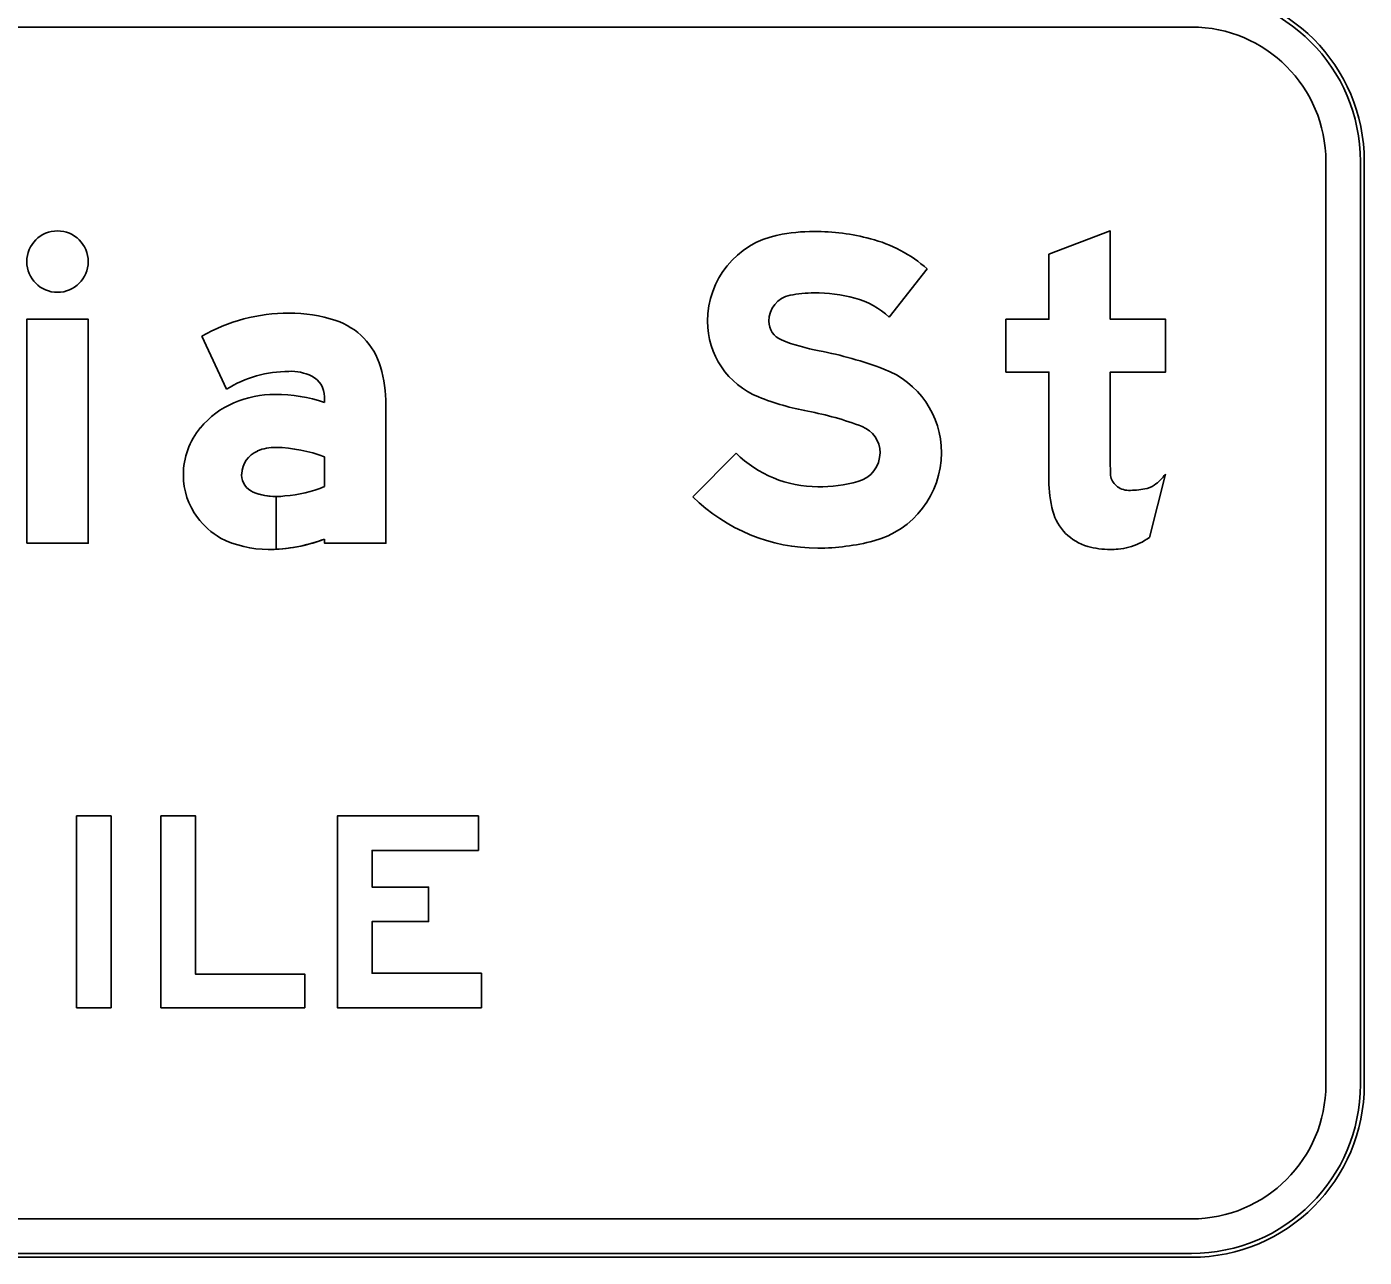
# Model space of a CAD drawing. Extents: x 1806251 to 1809821, y 414895 to 422886.
# Drawn here: x 1809677.708 to 1809678.406, y 415342.05 to 415342.691 of the extents above; entities that cross this region are included whole.
import ezdxf

# ---------------------------------------------------------------- set-up
doc = ezdxf.new("R2010")
doc.units = 0
for name, color, linetype in [('GSBWFILL', 7, 'Continuous'), ('GSCOLORFILL', 7, 'Continuous'), ('GSOUTLINE', 7, 'Continuous')]:
    doc.layers.add(name, color=color, linetype=linetype)

msp = doc.modelspace()

# ---------------------------------------------------------------- linework, layer by layer
at = {"layer": 'GSBWFILL'}
for p, q in [((1809676.87459, 415342.69107), (1809678.31559, 415342.69107)), ((1809678.38559, 415342.62107), (1809678.38559, 415342.14007)), ((1809678.40559, 415342.14007), (1809678.40559, 415342.62107)), ((1809678.29358, 415342.42505), (1809678.302, 415342.45817)), ((1809678.31559, 415342.07007), (1809676.87479, 415342.07007)), ((1809676.87479, 415342.05007), (1809678.31559, 415342.05007))]:
    msp.add_line(p, q, dxfattribs=at)
for points in [[(1809678.2732, 415342.46447), (1809678.2732, 415342.51127), (1809678.302, 415342.51127), (1809678.302, 415342.53887), (1809678.2732, 415342.53887), (1809678.2732, 415342.58487), (1809678.2412, 415342.57274), (1809678.2412, 415342.53887), (1809678.2188, 415342.53887), (1809678.2188, 415342.51127), (1809678.2412, 415342.51127), (1809678.2412, 415342.4548)], [(1809678.15801, 415342.53984), (1809678.1778, 415342.56509)], [(1809677.79963, 415342.53005), (1809677.81247, 415342.50232)], [(1809677.8636, 415342.49843), (1809677.8636, 415342.49548)], [(1809677.8636, 415342.42431), (1809677.8636, 415342.42207), (1809677.8956, 415342.42207), (1809677.8956, 415342.49427)], [(1809677.8636, 415342.46715), (1809677.8636, 415342.45161)], [(1809678.07813, 415342.46909), (1809678.0556, 415342.44637)], [(1809677.8384, 415342.41898), (1809677.8384, 415342.44643)], [(1809677.83841, 415342.44643), (1809677.83841, 415342.41898)]]:
    msp.add_lwpolyline(points, dxfattribs=at)
for points in [[(1809677.7084, 415342.42207), (1809677.7404, 415342.42207), (1809677.7404, 415342.53887), (1809677.7084, 415342.53887)], [(1809677.73435, 415342.18007), (1809677.73435, 415342.28007), (1809677.75235, 415342.28007), (1809677.75235, 415342.18007)], [(1809677.85335, 415342.18007), (1809677.85335, 415342.19757), (1809677.79635, 415342.19757), (1809677.79635, 415342.28007), (1809677.77835, 415342.28007), (1809677.77835, 415342.18007)], [(1809677.94535, 415342.19807), (1809677.88835, 415342.19807), (1809677.88835, 415342.22497), (1809677.91785, 415342.22497), (1809677.91785, 415342.24297), (1809677.88835, 415342.24297), (1809677.88835, 415342.26207), (1809677.94385, 415342.26207), (1809677.94385, 415342.28007), (1809677.87035, 415342.28007), (1809677.87035, 415342.18007), (1809677.94535, 415342.18007)]]:
    msp.add_lwpolyline(points, close=True, dxfattribs=at)
for centre, radius, start, end in [((1809678.31559, 415342.62107), 0.09, 0, 90), ((1809678.31559, 415342.62107), 0.07, 0, 90), ((1809678.31559, 415342.14007), 0.09, 270, 0), ((1809678.31559, 415342.14007), 0.07, 270, 0)]:
    msp.add_arc(centre, radius, start, end, dxfattribs=at)
msp.add_ellipse((1809677.7244, 415342.56887), major_axis=(0, 0.016), ratio=0.999999, dxfattribs=at)
for centre, major_axis, ratio, start_param, end_param in [((1809678.10904, 415342.53777), (0, 0.04583), 0.999995, 0.202758, 1.570796), ((1809678.1188, 415342.49034), (0, 0.09425), 0.999995, 0, 0.202758), ((1809678.1188, 415342.46901), (0, 0.11558), 0.999995, 6.026234, 6.283185), ((1809678.12952, 415342.50983), (0, 0.07338), 0.999995, 5.565152, 6.026234), ((1809678.10904, 415342.53777), (0, 0.01383), 0.999995, 0.202758, 1.570796), ((1809678.1188, 415342.49034), (0, 0.06225), 0.999995, 0, 0.202758), ((1809678.1188, 415342.46901), (0, 0.08358), 0.999995, 6.026234, 6.283185), ((1809678.12952, 415342.50983), (0, 0.04138), 0.999995, 5.523837, 6.026234), ((1809677.84502, 415342.45036), (0, 0.09171), 0.999997, 0, 0.517719), ((1809677.84502, 415342.46375), (0, 0.07832), 0.999997, 5.96613, 6.283185), ((1809677.85821, 415342.50396), (0, 0.036), 0.999997, 4.997165, 5.96613), ((1809678.10567, 415342.53777), (0, 0.04246), 0.999995, 1.570796, 2.761249), ((1809678.10567, 415342.53777), (0, 0.01046), 0.999995, 1.570796, 2.761249), ((1809678.14054, 415342.62498), (0, 0.10439), 0.999995, 2.761249, 2.95744), ((1809678.08576, 415342.33086), (0, 0.19479), 0.999995, 5.918637, 6.099033), ((1809677.84502, 415342.45036), (0, 0.06131), 0.999997, 0, 0.559495), ((1809677.84616, 415342.48746), (0, 0.02424), 0.999997, 5.822746, 6.330435), ((1809677.8516, 415342.49843), (0, 0.012), 0.999997, 4.712389, 5.822746), ((1809677.82509, 415342.49427), (0, 0.07051), 0.999997, 4.712389, 4.997165), ((1809678.13859, 415342.4693), (0, 0.04661), 0.999995, 4.712389, 5.918637), ((1809677.83418, 415342.45296), (0, 0.04588), 0.999997, 0.399285, 0.87593), ((1809677.83794, 415342.4448), (0, 0.05487), 0.999997, 0, 0.404512), ((1809677.83794, 415342.41888), (0, 0.08078), 0.999997, 5.959871, 6.283185), ((1809678.14054, 415342.62498), (0, 0.13639), 0.999995, 2.761249, 2.95744), ((1809678.08576, 415342.33086), (0, 0.16279), 0.999995, 5.918637, 6.099033), ((1809677.82854, 415342.45767), (0, 0.03854), 0.999997, 0.87593, 1.570796), ((1809678.13859, 415342.4693), (0, 0.01461), 0.999995, 4.712389, 5.918637), ((1809677.834, 415342.4577), (0, 0.0136), 0.999997, 0.408547, 1.530785), ((1809677.83779, 415342.44895), (0, 0.02314), 0.999997, 6.259455, 6.691732), ((1809677.83611, 415342.39344), (0, 0.07867), 0.999997, 5.926185, 6.254823), ((1809678.12074, 415342.51209), (0, 0.06053), 0.999995, 2.360607, 3.141593), ((1809678.13767, 415342.4693), (0, 0.01553), 0.999995, 3.401517, 4.712389), ((1809678.13767, 415342.4693), (0, 0.04753), 0.999995, 3.401517, 4.712389), ((1809678.47351, 415342.46447), (0, 0.20031), 0.999994, 1.570796, 1.606005), ((1809677.82683, 415342.45767), (0, 0.03683), 0.999997, 1.570796, 2.21394), ((1809677.83489, 415342.45767), (0, 0.01449), 0.999997, 1.530785, 1.570796), ((1809677.83, 415342.45767), (0, 0.0096), 0.999997, 1.570796, 2.757027), ((1809678.12074, 415342.53294), (0, 0.08139), 0.999995, 3.141593, 3.401517), ((1809678.30329, 415342.4548), (0, 0.06209), 0.999994, 1.570796, 1.830698), ((1809678.28239, 415342.45898), (0, 0.0092), 0.999994, 1.74085, 2.407828), ((1809678.28094, 415342.47388), (0, 0.02627), 0.999994, 3.756278, 4.071638), ((1809677.8384, 415342.47843), (0, 0.032), 0.999997, 2.757027, 3.141593), ((1809677.8384, 415342.47843), (0, 0.032), 0.999997, 3.141843, 3.28451), ((1809677.83654, 415342.52043), (0, 0.07396), 0.999997, 3.228562, 3.516221), ((1809678.12074, 415342.51209), (0, 0.09253), 0.999995, 2.360607, 3.141593), ((1809678.28268, 415342.4593), (0, 0.00963), 0.999994, 2.407828, 3.141593), ((1809678.28268, 415342.5002), (0, 0.05053), 0.999994, 3.141593, 3.310762), ((1809678.28917, 415342.46222), (0, 0.012), 0.999994, 3.310762, 3.756278), ((1809677.8301, 415342.46012), (0, 0.04092), 0.999997, 2.21394, 2.611125), ((1809678.26841, 415342.44553), (0, 0.026), 0.999994, 1.830698, 2.869526), ((1809677.83429, 415342.47393), (0, 0.05506), 0.999997, 2.672443, 3.141593), ((1809677.83429, 415342.50054), (0, 0.08167), 0.999997, 3.141593, 3.191959), ((1809677.83429, 415342.50054), (0, 0.08167), 0.999997, 3.192057, 3.508644), ((1809678.12074, 415342.53294), (0, 0.11339), 0.999995, 3.141593, 3.401517), ((1809678.2732, 415342.46269), (0, 0.04381), 0.999994, 2.869526, 3.141593), ((1809678.2732, 415342.48197), (0, 0.0631), 0.999994, 3.141593, 3.205734), ((1809678.27558, 415342.44495), (0, 0.026), 0.999994, 3.205734, 3.427755), ((1809678.27217, 415342.45652), (0, 0.03807), 0.999994, 3.427755, 3.738844)]:
    msp.add_ellipse(centre, major_axis=major_axis, ratio=ratio, start_param=start_param, end_param=end_param, dxfattribs=at)
at = {"layer": 'GSCOLORFILL'}
for p, q in [((1809676.87459, 415342.69107), (1809678.31559, 415342.69107)), ((1809678.38559, 415342.62107), (1809678.38559, 415342.14007)), ((1809678.40359, 415342.62107), (1809678.40359, 415342.14007)), ((1809678.40559, 415342.14007), (1809678.40559, 415342.62107)), ((1809678.40559, 415342.14007), (1809678.40559, 415342.62107)), ((1809678.40559, 415342.14007), (1809678.40559, 415342.62107)), ((1809678.29358, 415342.42505), (1809678.302, 415342.45817)), ((1809678.31559, 415342.07007), (1809676.87479, 415342.07007)), ((1809676.87459, 415342.05007), (1809678.31559, 415342.05007)), ((1809678.31559, 415342.05207), (1809676.87461, 415342.05207)), ((1809676.87461, 415342.05007), (1809678.31559, 415342.05007)), ((1809676.87479, 415342.05007), (1809678.31559, 415342.05007))]:
    msp.add_line(p, q, dxfattribs=at)
for points in [[(1809678.2732, 415342.46447), (1809678.2732, 415342.51127), (1809678.302, 415342.51127), (1809678.302, 415342.53887), (1809678.2732, 415342.53887), (1809678.2732, 415342.58487), (1809678.2412, 415342.57274), (1809678.2412, 415342.53887), (1809678.2188, 415342.53887), (1809678.2188, 415342.51127), (1809678.2412, 415342.51127), (1809678.2412, 415342.4548)], [(1809678.15801, 415342.53984), (1809678.1778, 415342.56509)], [(1809677.79963, 415342.53005), (1809677.81247, 415342.50232)], [(1809677.8636, 415342.49843), (1809677.8636, 415342.49548)], [(1809677.8636, 415342.42431), (1809677.8636, 415342.42207), (1809677.8956, 415342.42207), (1809677.8956, 415342.49427)], [(1809677.8636, 415342.46715), (1809677.8636, 415342.45161)], [(1809678.07813, 415342.46909), (1809678.0556, 415342.44637)], [(1809677.8384, 415342.41898), (1809677.8384, 415342.44643)], [(1809677.83841, 415342.44643), (1809677.83841, 415342.41898)]]:
    msp.add_lwpolyline(points, dxfattribs=at)
for points in [[(1809677.7084, 415342.42207), (1809677.7404, 415342.42207), (1809677.7404, 415342.53887), (1809677.7084, 415342.53887)], [(1809677.73435, 415342.18007), (1809677.73435, 415342.28007), (1809677.75235, 415342.28007), (1809677.75235, 415342.18007)], [(1809677.85335, 415342.18007), (1809677.85335, 415342.19757), (1809677.79635, 415342.19757), (1809677.79635, 415342.28007), (1809677.77835, 415342.28007), (1809677.77835, 415342.18007)], [(1809677.94535, 415342.19807), (1809677.88835, 415342.19807), (1809677.88835, 415342.22497), (1809677.91785, 415342.22497), (1809677.91785, 415342.24297), (1809677.88835, 415342.24297), (1809677.88835, 415342.26207), (1809677.94385, 415342.26207), (1809677.94385, 415342.28007), (1809677.87035, 415342.28007), (1809677.87035, 415342.18007), (1809677.94535, 415342.18007)]]:
    msp.add_lwpolyline(points, close=True, dxfattribs=at)
for centre, radius, start, end in [((1809678.31559, 415342.62107), 0.09, 0, 90), ((1809678.31559, 415342.62107), 0.09, 0, 90), ((1809678.31559, 415342.62107), 0.09, 0, 90), ((1809678.31559, 415342.62107), 0.088, 0, 90), ((1809678.31559, 415342.62107), 0.07, 0, 90), ((1809678.31559, 415342.14007), 0.09, 270, 0), ((1809678.31559, 415342.14007), 0.09, 270, 0), ((1809678.31559, 415342.14007), 0.07, 270, 0), ((1809678.31559, 415342.14007), 0.09, 270, 0), ((1809678.31559, 415342.14007), 0.088, 270, 0)]:
    msp.add_arc(centre, radius, start, end, dxfattribs=at)
msp.add_ellipse((1809677.7244, 415342.56887), major_axis=(0, 0.016), ratio=0.999999, dxfattribs=at)
for centre, major_axis, ratio, start_param, end_param in [((1809678.10904, 415342.53777), (0, 0.04583), 0.999995, 0.202758, 1.570796), ((1809678.1188, 415342.49034), (0, 0.09425), 0.999995, 0, 0.202758), ((1809678.1188, 415342.46901), (0, 0.11558), 0.999995, 6.026234, 6.283185), ((1809678.12952, 415342.50983), (0, 0.07338), 0.999995, 5.565152, 6.026234), ((1809678.10904, 415342.53777), (0, 0.01383), 0.999995, 0.202758, 1.570796), ((1809678.1188, 415342.49034), (0, 0.06225), 0.999995, 0, 0.202758), ((1809678.1188, 415342.46901), (0, 0.08358), 0.999995, 6.026234, 6.283185), ((1809678.12952, 415342.50983), (0, 0.04138), 0.999995, 5.523837, 6.026234), ((1809677.84502, 415342.45036), (0, 0.09171), 0.999997, 0, 0.517719), ((1809677.84502, 415342.46375), (0, 0.07832), 0.999997, 5.96613, 6.283185), ((1809677.85821, 415342.50396), (0, 0.036), 0.999997, 4.997165, 5.96613), ((1809678.10567, 415342.53777), (0, 0.04246), 0.999995, 1.570796, 2.761249), ((1809678.10567, 415342.53777), (0, 0.01046), 0.999995, 1.570796, 2.761249), ((1809678.14054, 415342.62498), (0, 0.10439), 0.999995, 2.761249, 2.95744), ((1809678.08576, 415342.33086), (0, 0.19479), 0.999995, 5.918637, 6.099033), ((1809677.84502, 415342.45036), (0, 0.06131), 0.999997, 0, 0.559495), ((1809677.84616, 415342.48746), (0, 0.02424), 0.999997, 5.822746, 6.330435), ((1809677.8516, 415342.49843), (0, 0.012), 0.999997, 4.712389, 5.822746), ((1809677.82509, 415342.49427), (0, 0.07051), 0.999997, 4.712389, 4.997165), ((1809678.13859, 415342.4693), (0, 0.04661), 0.999995, 4.712389, 5.918637), ((1809677.83418, 415342.45296), (0, 0.04588), 0.999997, 0.399285, 0.87593), ((1809677.83794, 415342.4448), (0, 0.05487), 0.999997, 0, 0.404512), ((1809677.83794, 415342.41888), (0, 0.08078), 0.999997, 5.959871, 6.283185), ((1809678.14054, 415342.62498), (0, 0.13639), 0.999995, 2.761249, 2.95744), ((1809678.08576, 415342.33086), (0, 0.16279), 0.999995, 5.918637, 6.099033), ((1809677.82854, 415342.45767), (0, 0.03854), 0.999997, 0.87593, 1.570796), ((1809678.13859, 415342.4693), (0, 0.01461), 0.999995, 4.712389, 5.918637), ((1809677.834, 415342.4577), (0, 0.0136), 0.999997, 0.408547, 1.530785), ((1809677.83779, 415342.44895), (0, 0.02314), 0.999997, 6.259455, 6.691732), ((1809677.83611, 415342.39344), (0, 0.07867), 0.999997, 5.926185, 6.254823), ((1809678.12074, 415342.51209), (0, 0.06053), 0.999995, 2.360607, 3.141593), ((1809678.13767, 415342.4693), (0, 0.01553), 0.999995, 3.401517, 4.712389), ((1809678.13767, 415342.4693), (0, 0.04753), 0.999995, 3.401517, 4.712389), ((1809678.47351, 415342.46447), (0, 0.20031), 0.999994, 1.570796, 1.606005), ((1809677.82683, 415342.45767), (0, 0.03683), 0.999997, 1.570796, 2.21394), ((1809677.83489, 415342.45767), (0, 0.01449), 0.999997, 1.530785, 1.570796), ((1809677.83, 415342.45767), (0, 0.0096), 0.999997, 1.570796, 2.757027), ((1809678.12074, 415342.53294), (0, 0.08139), 0.999995, 3.141593, 3.401517), ((1809678.30329, 415342.4548), (0, 0.06209), 0.999994, 1.570796, 1.830698), ((1809678.28239, 415342.45898), (0, 0.0092), 0.999994, 1.74085, 2.407828), ((1809678.28094, 415342.47388), (0, 0.02627), 0.999994, 3.756278, 4.071638), ((1809677.8384, 415342.47843), (0, 0.032), 0.999997, 2.757027, 3.141593), ((1809677.8384, 415342.47843), (0, 0.032), 0.999997, 3.141843, 3.28451), ((1809677.83654, 415342.52043), (0, 0.07396), 0.999997, 3.228562, 3.516221), ((1809678.12074, 415342.51209), (0, 0.09253), 0.999995, 2.360607, 3.141593), ((1809678.28268, 415342.4593), (0, 0.00963), 0.999994, 2.407828, 3.141593), ((1809678.28268, 415342.5002), (0, 0.05053), 0.999994, 3.141593, 3.310762), ((1809678.28917, 415342.46222), (0, 0.012), 0.999994, 3.310762, 3.756278), ((1809677.8301, 415342.46012), (0, 0.04092), 0.999997, 2.21394, 2.611125), ((1809678.26841, 415342.44553), (0, 0.026), 0.999994, 1.830698, 2.869526), ((1809677.83429, 415342.47393), (0, 0.05506), 0.999997, 2.672443, 3.141593), ((1809677.83429, 415342.50054), (0, 0.08167), 0.999997, 3.141593, 3.191959), ((1809677.83429, 415342.50054), (0, 0.08167), 0.999997, 3.192057, 3.508644), ((1809678.12074, 415342.53294), (0, 0.11339), 0.999995, 3.141593, 3.401517), ((1809678.2732, 415342.46269), (0, 0.04381), 0.999994, 2.869526, 3.141593), ((1809678.2732, 415342.48197), (0, 0.0631), 0.999994, 3.141593, 3.205734), ((1809678.27558, 415342.44495), (0, 0.026), 0.999994, 3.205734, 3.427755), ((1809678.27217, 415342.45652), (0, 0.03807), 0.999994, 3.427755, 3.738844)]:
    msp.add_ellipse(centre, major_axis=major_axis, ratio=ratio, start_param=start_param, end_param=end_param, dxfattribs=at)
at = {"layer": 'GSOUTLINE'}
for p, q in [((1809678.31559, 415342.69107), (1809676.87459, 415342.69107)), ((1809678.38559, 415342.14007), (1809678.38559, 415342.62107)), ((1809678.40559, 415342.14007), (1809678.40559, 415342.62107)), ((1809678.29358, 415342.42505), (1809678.302, 415342.45817)), ((1809676.87459, 415342.07007), (1809678.31559, 415342.07007)), ((1809676.87459, 415342.05007), (1809678.31559, 415342.05007))]:
    msp.add_line(p, q, dxfattribs=at)
for points in [[(1809678.2732, 415342.46447), (1809678.2732, 415342.51127), (1809678.302, 415342.51127), (1809678.302, 415342.53887), (1809678.2732, 415342.53887), (1809678.2732, 415342.58487), (1809678.2412, 415342.57274), (1809678.2412, 415342.53887), (1809678.2188, 415342.53887), (1809678.2188, 415342.51127), (1809678.2412, 415342.51127), (1809678.2412, 415342.4548)], [(1809678.15801, 415342.53984), (1809678.1778, 415342.56509)], [(1809677.79963, 415342.53005), (1809677.81247, 415342.50232)], [(1809677.8636, 415342.49843), (1809677.8636, 415342.49548)], [(1809677.8636, 415342.42431), (1809677.8636, 415342.42207), (1809677.8956, 415342.42207), (1809677.8956, 415342.49427)], [(1809677.8636, 415342.45161), (1809677.8636, 415342.46715)], [(1809678.07813, 415342.46909), (1809678.0556, 415342.44637)]]:
    msp.add_lwpolyline(points, dxfattribs=at)
for points in [[(1809677.7084, 415342.42207), (1809677.7404, 415342.42207), (1809677.7404, 415342.53887), (1809677.7084, 415342.53887)], [(1809677.73435, 415342.18007), (1809677.73435, 415342.28007), (1809677.75235, 415342.28007), (1809677.75235, 415342.18007)], [(1809677.85335, 415342.18007), (1809677.85335, 415342.19757), (1809677.79635, 415342.19757), (1809677.79635, 415342.28007), (1809677.77835, 415342.28007), (1809677.77835, 415342.18007)], [(1809677.94535, 415342.19807), (1809677.88835, 415342.19807), (1809677.88835, 415342.22497), (1809677.91785, 415342.22497), (1809677.91785, 415342.24297), (1809677.88835, 415342.24297), (1809677.88835, 415342.26207), (1809677.94385, 415342.26207), (1809677.94385, 415342.28007), (1809677.87035, 415342.28007), (1809677.87035, 415342.18007), (1809677.94535, 415342.18007)]]:
    msp.add_lwpolyline(points, close=True, dxfattribs=at)
for centre, radius, start, end in [((1809678.31559, 415342.62107), 0.09, 0, 90), ((1809678.31559, 415342.62107), 0.07, 0, 90), ((1809678.31559, 415342.14007), 0.09, 270, 0), ((1809678.31559, 415342.14007), 0.07, 270, 0)]:
    msp.add_arc(centre, radius, start, end, dxfattribs=at)
msp.add_ellipse((1809677.7244, 415342.56887), major_axis=(0, 0.016), ratio=0.999999, dxfattribs=at)
for centre, major_axis, ratio, start_param, end_param in [((1809678.10904, 415342.53777), (0, 0.04583), 0.999995, 0.202758, 1.570796), ((1809678.1188, 415342.49034), (0, 0.09425), 0.999995, 0, 0.202758), ((1809678.1188, 415342.46901), (0, 0.11558), 0.999995, 6.026234, 6.283185), ((1809678.12952, 415342.50983), (0, 0.07338), 0.999995, 5.565152, 6.026234), ((1809678.10904, 415342.53777), (0, 0.01383), 0.999995, 0.202758, 1.570796), ((1809678.1188, 415342.49034), (0, 0.06225), 0.999995, 0, 0.202758), ((1809678.1188, 415342.46901), (0, 0.08358), 0.999995, 6.026234, 6.283185), ((1809678.12952, 415342.50983), (0, 0.04138), 0.999995, 5.523837, 6.026234), ((1809677.84502, 415342.45036), (0, 0.09171), 0.999997, 6.283185, 6.800904), ((1809677.84502, 415342.46375), (0, 0.07832), 0.999997, 5.96613, 6.283185), ((1809677.85821, 415342.50396), (0, 0.036), 0.999997, 4.997165, 5.96613), ((1809678.10567, 415342.53777), (0, 0.04246), 0.999995, 1.570796, 2.761249), ((1809678.10567, 415342.53777), (0, 0.01046), 0.999995, 1.570796, 2.761249), ((1809678.14054, 415342.62498), (0, 0.10439), 0.999995, 2.761249, 2.95744), ((1809678.08576, 415342.33086), (0, 0.19479), 0.999995, 5.918637, 6.099033), ((1809677.84502, 415342.45036), (0, 0.06131), 0.999997, 0, 0.559495), ((1809677.84616, 415342.48746), (0, 0.02424), 0.999997, 5.822746, 6.330435), ((1809677.8516, 415342.49843), (0, 0.012), 0.999997, 4.712389, 5.822746), ((1809677.82509, 415342.49427), (0, 0.07051), 0.999997, 4.712389, 4.997165), ((1809678.13859, 415342.4693), (0, 0.04661), 0.999995, 4.712389, 5.918637), ((1809677.83418, 415342.45296), (0, 0.04588), 0.999997, 0.399285, 0.87593), ((1809677.83794, 415342.4448), (0, 0.05487), 0.999997, 0, 0.404512), ((1809677.83794, 415342.41888), (0, 0.08078), 0.999997, 5.959871, 6.283185), ((1809678.14054, 415342.62498), (0, 0.13639), 0.999995, 2.761249, 2.95744), ((1809678.08576, 415342.33086), (0, 0.16279), 0.999995, 5.918637, 6.099033), ((1809677.82854, 415342.45767), (0, 0.03854), 0.999997, 0.87593, 1.570796), ((1809678.13859, 415342.4693), (0, 0.01461), 0.999995, 4.712389, 5.918637), ((1809677.834, 415342.4577), (0, 0.0136), 0.999997, 0.408547, 1.530785), ((1809677.83779, 415342.44895), (0, 0.02314), 0.999997, 6.25958, 6.691732), ((1809677.83611, 415342.39344), (0, 0.07867), 0.999997, 5.926185, 6.254787), ((1809677.83831, 415342.47088), (0, 0.0012), 0.999997, 6.254787, 6.25958), ((1809678.12074, 415342.51209), (0, 0.06053), 0.999995, 2.360607, 3.141593), ((1809678.13767, 415342.4693), (0, 0.01553), 0.999995, 3.401517, 4.712389), ((1809678.13767, 415342.4693), (0, 0.04753), 0.999995, 3.401517, 4.712389), ((1809678.47351, 415342.46447), (0, 0.20031), 0.999994, 1.570796, 1.606005), ((1809677.82683, 415342.45767), (0, 0.03683), 0.999997, 1.570796, 2.21394), ((1809677.83489, 415342.45767), (0, 0.01449), 0.999997, 1.530785, 1.570796), ((1809677.83, 415342.45767), (0, 0.0096), 0.999997, 1.570796, 2.757027), ((1809678.12074, 415342.53294), (0, 0.08139), 0.999995, 3.141593, 3.401517), ((1809678.30329, 415342.4548), (0, 0.06209), 0.999994, 1.570796, 1.830698), ((1809678.28239, 415342.45898), (0, 0.0092), 0.999994, 1.74085, 2.407828), ((1809678.28094, 415342.47388), (0, 0.02627), 0.999994, 3.756278, 4.071638), ((1809677.8384, 415342.47843), (0, 0.032), 0.999997, 2.757027, 3.28451), ((1809677.83654, 415342.52043), (0, 0.07396), 0.999997, 3.228562, 3.516221), ((1809678.12074, 415342.51209), (0, 0.09253), 0.999995, 2.360607, 3.141593), ((1809678.28268, 415342.4593), (0, 0.00963), 0.999994, 2.407828, 3.141593), ((1809678.28268, 415342.5002), (0, 0.05053), 0.999994, 3.141593, 3.310762), ((1809678.28917, 415342.46222), (0, 0.012), 0.999994, 3.310762, 3.756278), ((1809677.8301, 415342.46012), (0, 0.04092), 0.999997, 2.21394, 2.611125), ((1809678.26841, 415342.44553), (0, 0.026), 0.999994, 1.830698, 2.869526), ((1809677.83429, 415342.47393), (0, 0.05506), 0.999997, 2.672443, 3.141593), ((1809677.83429, 415342.50054), (0, 0.08167), 0.999997, 3.141593, 3.508644), ((1809678.12074, 415342.53294), (0, 0.11339), 0.999995, 3.141593, 3.401517), ((1809678.2732, 415342.46269), (0, 0.04381), 0.999994, 2.869526, 3.141593), ((1809678.2732, 415342.48197), (0, 0.0631), 0.999994, 3.141593, 3.205734), ((1809678.27558, 415342.44495), (0, 0.026), 0.999994, 3.205734, 3.427755), ((1809678.27217, 415342.45652), (0, 0.03807), 0.999994, 3.427755, 3.738844)]:
    msp.add_ellipse(centre, major_axis=major_axis, ratio=ratio, start_param=start_param, end_param=end_param, dxfattribs=at)

doc.saveas('drawing.dxf')
